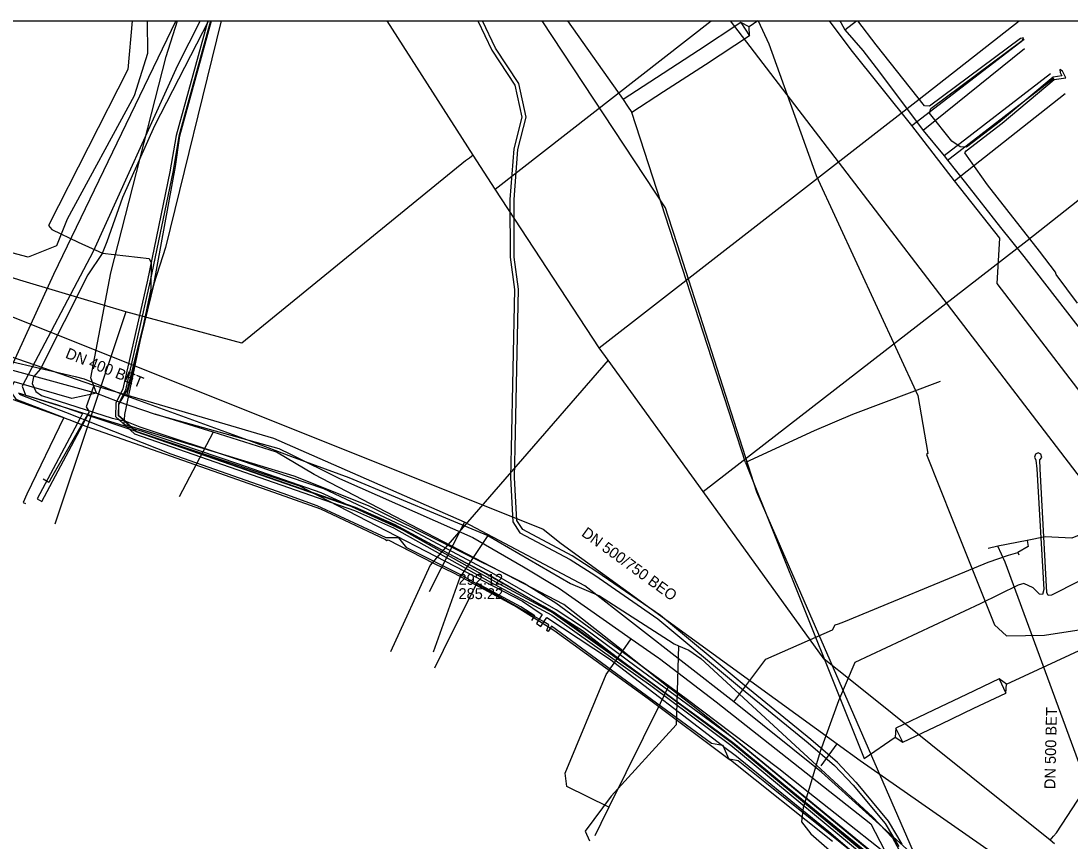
# Model space of a CAD drawing. Extents: x -600309 to -598967, y -1161267 to -1160292.
# Drawn here: x -600119.2 to -600042.4, y -1160352.5 to -1160292.3 of the extents above; entities that cross this region are included whole.
import ezdxf

# ---------------------------------------------------------------- set-up
doc = ezdxf.new("R2010")
doc.units = 0
for name, color, linetype in [('Vrstva 12', 7, 'Continuous'), ('Vrstva 13', 7, 'Continuous'), ('Vrstva 16', 7, 'Continuous'), ('Vrstva 19', 7, 'Continuous'), ('Vrstva 42', 7, 'Continuous'), ('Vrstva 44', 7, 'Continuous'), ('Vrstva 48', 7, 'Continuous'), ('Vrstva 54', 7, 'Continuous'), ('Vrstva 55', 7, 'Continuous'), ('Vrstva 58', 7, 'Continuous'), ('Vrstva 63', 7, 'Continuous'), ('Vrstva 9', 7, 'Continuous')]:
    doc.layers.add(name, color=color, linetype=linetype)

msp = doc.modelspace()

# ---------------------------------------------------------------- linework, layer by layer
at = {"layer": 'Vrstva 12'}
msp.add_line((-600058.86, -1160292.99), (-600058.007, -1160292.347), dxfattribs=at)
for points in [[(-600113.69, -1160319.63), (-600114.12, -1160318.51), (-600112.64, -1160310.82), (-600108.59, -1160294.94), (-600107.767, -1160292.347)], [(-600104.57, -1160292.347), (-600108.65, -1160308.94), (-600109.5, -1160311.62), (-600111.34, -1160319.15), (-600111.5, -1160319.82)], [(-600071.8, -1160306.66), (-600072, -1160306.05), (-600081.052, -1160292.347)], [(-600059.228, -1160292.347), (-600059.14, -1160292.46), (-600058.86, -1160292.99)], [(-600058.86, -1160292.99), (-600057.53, -1160294.52), (-600056.32, -1160296.11), (-600053.11, -1160300.38)], [(-600045.68, -1160294.4), (-600053.11, -1160300.38)], [(-600043.79, -1160296.23), (-600051.57, -1160302.24)], [(-600053.11, -1160300.38), (-600051.57, -1160302.24)], [(-600051.57, -1160302.24), (-600051.33, -1160302.54)], [(-600051.33, -1160302.54), (-600051.15, -1160302.4)], [(-600051.33, -1160302.54), (-600050.01, -1160304.22)], [(-600050.01, -1160304.22), (-600047.46, -1160307.49), (-600045.75, -1160309.61), (-600037.23, -1160320.58)], [(-600071.13, -1160308.75), (-600071.8, -1160306.66)], [(-600052.59, -1160356.1), (-600065.3, -1160326.89), (-600071.13, -1160308.75)], [(-600146.83, -1160331.4), (-600136.88, -1160313.76), (-600136.34, -1160312.81), (-600135.98, -1160312.62), (-600134.72, -1160313), (-600122.78, -1160316.64), (-600115.27, -1160318.4), (-600114.61, -1160318.57), (-600112.14, -1160319.58), (-600111.5, -1160319.82)], [(-600113.69, -1160319.63), (-600112.19, -1160320.22)], [(-600112.19, -1160320.22), (-600109.4, -1160321.17)], [(-600111.5, -1160319.82), (-600102.37, -1160323.16), (-600099.4, -1160324.28), (-600095.2, -1160325.81), (-600085.03, -1160330.06)], [(-600109.4, -1160321.17), (-600100.35, -1160323.68), (-600099.48, -1160324.11), (-600095.9, -1160325.89), (-600086.11, -1160330.22), (-600082.41, -1160332.37), (-600079.78, -1160333.96), (-600074.52, -1160337.63)], [(-600085.03, -1160330.06), (-600087.08, -1160333.15), (-600089.04, -1160338.62)], [(-600085.03, -1160330.06), (-600078.96, -1160333.57), (-600076.83, -1160334.48), (-600071.77, -1160337.74), (-600071.36, -1160338.01), (-600071.04, -1160338.15)], [(-600074.52, -1160337.63), (-600072.51, -1160339.04)], [(-600071.04, -1160338.15), (-600071.22, -1160343.93), (-600075.98, -1160349.16), (-600077.89, -1160351.73), (-600077.57, -1160352.44)], [(-600071.04, -1160338.15), (-600070.29, -1160338.47), (-600069.4, -1160339.08), (-600056.82, -1160350.69), (-600055.37, -1160352.22), (-600054.72, -1160353.4), (-600052.91, -1160356.72), (-600052.27, -1160358.22)], [(-600072.51, -1160339.04), (-600072.43, -1160339.09), (-600071.52, -1160339.78)], [(-600071.52, -1160339.78), (-600068.3, -1160342.25), (-600056.96, -1160351.21), (-600055.97, -1160353.07), (-600055.13, -1160354.65)]]:
    msp.add_lwpolyline(points, dxfattribs=at)
at = {"layer": 'Vrstva 13'}
for p, q in [((-600086.103, -1160302.195), (-600092.405, -1160292.347)), ((-600084.477, -1160304.673), (-600068.65, -1160292.347)), ((-600086.103, -1160302.195), (-600086.37, -1160302.4)), ((-600111.55, -1160313.666), (-600116.766, -1160329.235)), ((-600043.819, -1160352.404), (-600043.56, -1160352.1)), ((-600043.5, -1160352.67), (-600043.819, -1160352.404))]:
    msp.add_line(p, q, dxfattribs=at)
for points in [[(-600086.37, -1160302.4), (-600086.652, -1160302.604), (-600103.049, -1160315.965), (-600111.55, -1160313.666), (-600116.45, -1160312.2), (-600119.322, -1160311.347), (-600135.703, -1160306.148), (-600136.47, -1160305.87), (-600151.212, -1160299.581), (-600157.156, -1160297.002), (-600165.265, -1160292.347)], [(-600076.855, -1160316.311), (-600053.421, -1160298.089), (-600046.073, -1160292.347)], [(-600043.56, -1160352.1), (-600043.347, -1160351.853), (-600037.975, -1160343.616), (-600025.676, -1160327.214), (-600013.85, -1160312.35), (-600012.89, -1160311.139), (-600005.067, -1160302.555), (-599996.39, -1160293.01), (-599995.775, -1160292.347)], [(-600051.15, -1160302.4), (-600043.55, -1160296.55)], [(-600043.819, -1160352.404), (-600058.338, -1160340.744), (-600060.37, -1160339.119), (-600069.247, -1160326.845), (-600076.213, -1160317.199), (-600076.855, -1160316.311), (-600084.477, -1160304.673), (-600086.103, -1160302.195)], [(-600069.247, -1160326.845), (-600045.498, -1160308.427), (-600039.453, -1160303.674)], [(-600131.17, -1160316.96), (-600128.54, -1160315.58), (-600113.69, -1160319.63)], [(-600113.69, -1160319.63), (-600115.5, -1160320.02), (-600119.74, -1160318.81), (-600120.77, -1160320.73), (-600131.17, -1160316.96)], [(-600076.213, -1160317.199), (-600089.237, -1160332.226), (-600092.143, -1160338.602)], [(-600105.14, -1160322.5), (-600109.4, -1160321.17)], [(-600105.14, -1160322.5), (-600107.64, -1160327.24)], [(-600075.14, -1160338.52), (-600079.46, -1160335.12), (-600097.74, -1160325.6), (-600100.5, -1160323.95), (-600105.14, -1160322.5)], [(-600075.14, -1160338.52), (-600074.52, -1160337.63)], [(-600076.15, -1160349.98), (-600079.24, -1160348.45), (-600079.36, -1160347.49), (-600076.35, -1160340.26), (-600075.14, -1160338.52)], [(-600075.14, -1160338.52), (-600071.8, -1160341.15)], [(-600071.8, -1160341.15), (-600072.4, -1160342.38)], [(-600070.74, -1160341.99), (-600071.8, -1160341.15)], [(-600072.4, -1160342.38), (-600076.15, -1160349.98)], [(-600070.01, -1160342.56), (-600070.74, -1160341.99)], [(-600055.6, -1160354.38), (-600067.52, -1160344.52), (-600070.01, -1160342.56)], [(-600076.15, -1160349.98), (-600076.73, -1160351.17)], [(-600076.73, -1160351.17), (-600077.17, -1160352.07)]]:
    msp.add_lwpolyline(points, dxfattribs=at)
at = {"layer": 'Vrstva 16'}
for points in [[(-600035.295, -1160327.352), (-600038.83, -1160323.18), (-600047.7, -1160311.6), (-600047.5, -1160308.26), (-600050.81, -1160304.07), (-600053.96, -1160300), (-600058.4, -1160294.46), (-600059.974, -1160292.347)], [(-600053.96, -1160300), (-600045.72, -1160293.67)], [(-600050.81, -1160304.07), (-600042.71, -1160297.67)], [(-600032.491, -1160327.919), (-600035.295, -1160327.352), (-600036.066, -1160327.692), (-600039.894, -1160329.296), (-600042.22, -1160330.27), (-600044.183, -1160330.165)], [(-600044.183, -1160330.165), (-600045.503, -1160330.429), (-600047.64, -1160330.857)], [(-600047.112, -1160332.022), (-600047.64, -1160330.857), (-600048.362, -1160331.008)], [(-600045.503, -1160330.429), (-600045.416, -1160330.862), (-600046.191, -1160331.306)], [(-600038.95, -1160354.2), (-600047.112, -1160332.022)]]:
    msp.add_lwpolyline(points, dxfattribs=at)
at = {"layer": 'Vrstva 19'}
for points in [[(-600060.56, -1160347.42), (-600066.99, -1160342.25), (-600077.92, -1160333.75), (-600086.73, -1160329.09), (-600100.7, -1160322.96), (-600113.905, -1160319.068), (-600124.418, -1160315.418), (-600137.01, -1160311), (-600143.47, -1160308.27), (-600149.11, -1160305.62), (-600150.56, -1160304.99), (-600157.2, -1160301.85), (-600165, -1160297.6), (-600173.434, -1160292.347)], [(-600113.905, -1160319.068), (-600114.45, -1160320.63), (-600114.25, -1160321.01), (-600114.547, -1160321.531), (-600116.992, -1160325.822), (-600117.19, -1160326.17), (-600117.61, -1160325.94)], [(-600086.73, -1160329.09), (-600089.31, -1160334.19)], [(-600048.659, -1160332.134), (-600048.358, -1160332.01), (-600046.868, -1160331.512), (-600046.191, -1160331.306)], [(-600066.99, -1160342.25), (-600064.65, -1160339.14), (-600059.77, -1160336.99), (-600059.56, -1160336.62), (-600059.33, -1160336.53), (-600058.93, -1160336.38), (-600048.659, -1160332.134)], [(-600060.56, -1160347.42), (-600051.582, -1160355.518), (-600051.432, -1160356.995)]]:
    msp.add_lwpolyline(points, dxfattribs=at)
at = {"layer": 'Vrstva 42'}
for points in [[(-600109.995, -1160292.347), (-600109.975, -1160294.725), (-600110.937, -1160297.836), (-600115.843, -1160306.87), (-600116.645, -1160308.821), (-600118.713, -1160309.657), (-600126.014, -1160307.742), (-600132.753, -1160305.538), (-600138.067, -1160303.591), (-600142.827, -1160301.732), (-600147.33, -1160299.876), (-600151.214, -1160298.151), (-600151.74, -1160297.458), (-600160.425, -1160292.347)], [(-600107.884, -1160292.347), (-600116.852, -1160310.925), (-600119.835, -1160317.453), (-600120.575, -1160318.84), (-600133.553, -1160314.44), (-600138.65, -1160312.566), (-600152.25, -1160305.817), (-600158.626, -1160315.788), (-600158.767, -1160316.008), (-600158.872, -1160316.173), (-600159.371, -1160316.961), (-600160.031, -1160318.001), (-600160.103, -1160318.115)], [(-600085.753, -1160292.347), (-600084.72, -1160294.48), (-600083.04, -1160297.06), (-600082.52, -1160299.4), (-600083.12, -1160301.71), (-600083.4, -1160305.43), (-600083.38, -1160309.67), (-600083.07, -1160312.02), (-600083.32, -1160323.65), (-600083.37, -1160325.82), (-600083.2, -1160329.05), (-600082.67, -1160329.86), (-600078.99, -1160331.82), (-600077.19, -1160332.97), (-600072.56, -1160336.16), (-600066.43, -1160341.27), (-600061.55, -1160345.25), (-600059.61, -1160346.92), (-600058.24, -1160348.37), (-600055.9, -1160351.18), (-600054.9, -1160352.87)], [(-600085.753, -1160292.347), (-600084.72, -1160294.48), (-600083.04, -1160297.06), (-600082.52, -1160299.4), (-600083.12, -1160301.71), (-600083.4, -1160305.43), (-600083.38, -1160309.67), (-600083.07, -1160312.02), (-600083.32, -1160323.65), (-600083.37, -1160325.82), (-600083.2, -1160329.05), (-600082.67, -1160329.86), (-600078.99, -1160331.82), (-600077.19, -1160332.97), (-600072.56, -1160336.16), (-600066.43, -1160341.27), (-600061.55, -1160345.25), (-600059.61, -1160346.92), (-600058.24, -1160348.37), (-600055.9, -1160351.18), (-600054.9, -1160352.87)], [(-600054.662, -1160352.684), (-600055.654, -1160351.007), (-600058.009, -1160348.178), (-600058.022, -1160348.164), (-600059.403, -1160346.703), (-600061.357, -1160345.02), (-600066.239, -1160341.039), (-600072.378, -1160335.921), (-600077.024, -1160332.72), (-600078.838, -1160331.561), (-600082.461, -1160329.631), (-600082.905, -1160328.953), (-600083.07, -1160325.816), (-600083.02, -1160323.657), (-600082.77, -1160312.004), (-600083.08, -1160309.65), (-600083.1, -1160305.441), (-600082.823, -1160301.759), (-600082.211, -1160299.405), (-600082.759, -1160296.942), (-600084.458, -1160294.332), (-600085.419, -1160292.347)], [(-600054.662, -1160352.684), (-600055.654, -1160351.007), (-600058.009, -1160348.178), (-600058.022, -1160348.164), (-600059.403, -1160346.703), (-600061.357, -1160345.02), (-600066.239, -1160341.039), (-600072.378, -1160335.921), (-600077.024, -1160332.72), (-600078.838, -1160331.561), (-600082.461, -1160329.631), (-600082.905, -1160328.953), (-600083.07, -1160325.816), (-600083.02, -1160323.657), (-600082.77, -1160312.004), (-600083.08, -1160309.65), (-600083.1, -1160305.441), (-600082.823, -1160301.759), (-600082.211, -1160299.405), (-600082.759, -1160296.942), (-600084.458, -1160294.332), (-600085.419, -1160292.347)], [(-600041.806, -1160313.022), (-600043.364, -1160310.92), (-600043.422, -1160310.77), (-600044.6, -1160309.21), (-600048.41, -1160304.35), (-600050.06, -1160302.02), (-600049.959, -1160301.866), (-600047.327, -1160299.838), (-600043.507, -1160296.645), (-600042.657, -1160296.518), (-600042.909, -1160296.031), (-600043.09, -1160295.9), (-600043.087, -1160296.123), (-600042.963, -1160296.362), (-600043.593, -1160296.455), (-600047.453, -1160299.682), (-600049.944, -1160301.603), (-600050.41, -1160301.58), (-600051.02, -1160301.15), (-600052.66, -1160299.11), (-600052.545, -1160298.766), (-600045.861, -1160293.79), (-600045.76, -1160293.59), (-600045.98, -1160293.629), (-600052.642, -1160298.588), (-600053.01, -1160298.56), (-600056.57, -1160294.09), (-600057.901, -1160292.347)], [(-600120.702, -1160320.894), (-600120.807, -1160320.241), (-600120.601, -1160319.756), (-600119.93, -1160319.603), (-600119.613, -1160320.062), (-600117.243, -1160320.985), (-600116.095, -1160321.419), (-600118.805, -1160327.033), (-600119.079, -1160327.634), (-600118.902, -1160327.728)], [(-600119.435, -1160319.614), (-600116.638, -1160320.471), (-600114.72, -1160321.114), (-600114.904, -1160321.459), (-600118.054, -1160327.373), (-600117.877, -1160327.467), (-600117.701, -1160327.561), (-600114.53, -1160321.606), (-600114.336, -1160321.243), (-600107.38, -1160323.575), (-600098.832, -1160326.432), (-600082.487, -1160334.88), (-600081.034, -1160335.844), (-600081.266, -1160336.201), (-600081.466, -1160336.508), (-600081.299, -1160336.618), (-600081.131, -1160336.727), (-600080.917, -1160336.399), (-600080.7, -1160336.065), (-600076.112, -1160339.108), (-600067.834, -1160345.454), (-600067.74, -1160345.526), (-600066.805, -1160346.243), (-600060.027, -1160351.766), (-600055.275, -1160355.842)], [(-600059.763, -1160352.482), (-600067.367, -1160346.437), (-600067.74, -1160345.526), (-600067.764, -1160345.468), (-600067.834, -1160345.454), (-600068.63, -1160345.298), (-600080.359, -1160336.703), (-600080.6, -1160337.093), (-600080.691, -1160337.028), (-600080.549, -1160336.608), (-600080.917, -1160336.399), (-600081.266, -1160336.201), (-600081.612, -1160336.005), (-600085.852, -1160333.598), (-600087, -1160332.946), (-600090.97, -1160330.975), (-600091.542, -1160330.223), (-600092.461, -1160330.235), (-600097.533, -1160327.897), (-600100.017, -1160326.989), (-600108.238, -1160324.092), (-600114.53, -1160321.606), (-600114.904, -1160321.459), (-600115.953, -1160321.044), (-600117.101, -1160320.61), (-600119.352, -1160319.734)], [(-600081.803, -1160336.298), (-600081.612, -1160336.005), (-600081.57, -1160335.941), (-600082.609, -1160335.285), (-600085.831, -1160333.555), (-600085.852, -1160333.598), (-600087.652, -1160337.201), (-600088.925, -1160339.797)]]:
    msp.add_lwpolyline(points, dxfattribs=at)
at = {"layer": 'Vrstva 44'}
for points in [[(-600106.107, -1160292.347), (-600107.762, -1160295.622), (-600113.94, -1160309.256), (-600119.15, -1160319.107), (-600118.895, -1160319.786), (-600111.016, -1160322.218), (-600110.361, -1160322.42), (-600103.36, -1160324.78), (-600097.27, -1160326.91), (-600095.291, -1160327.814), (-600090.61, -1160329.95), (-600088.74, -1160330.935), (-600084.84, -1160332.99), (-600080.955, -1160335.249), (-600080.18, -1160335.7), (-600080.086, -1160335.76), (-600078.09, -1160337.02), (-600075.61, -1160338.94), (-600069.039, -1160343.802), (-600067.23, -1160345.14), (-600064.659, -1160347.235), (-600056.58, -1160353.82)], [(-600105.497, -1160292.347), (-600109.46, -1160300.03), (-600111.8, -1160305.28), (-600112.94, -1160308.54), (-600113.29, -1160309.4), (-600114.33, -1160310.96), (-600117.8, -1160317.84), (-600118.32, -1160318.43), (-600118.42, -1160318.93), (-600118.14, -1160319.51), (-600117.74, -1160319.79), (-600112.553, -1160321.451), (-600111.76, -1160321.63)], [(-600055.857, -1160354.559), (-600064.659, -1160347.235), (-600066.987, -1160345.299), (-600069.039, -1160343.802), (-600072.977, -1160340.929), (-600080.086, -1160335.76), (-600080.197, -1160335.679), (-600080.955, -1160335.249), (-600085.387, -1160332.739), (-600088.74, -1160330.935), (-600091.857, -1160329.259), (-600094.727, -1160328.009), (-600095.291, -1160327.814), (-600110.747, -1160322.459), (-600111.016, -1160322.218), (-600111.609, -1160321.688), (-600112.067, -1160321.279), (-600112.067, -1160320.459), (-600111.427, -1160319.379), (-600109.487, -1160311.549), (-600107.907, -1160303.019), (-600107.597, -1160300.769), (-600105.271, -1160292.347)], [(-599993.78, -1160399.7), (-600001.64, -1160394.65), (-600009.57, -1160389.55), (-600016.32, -1160385.21), (-600022.74, -1160380.97), (-600027.02, -1160378.06), (-600033.26, -1160373.46), (-600039.73, -1160368.8), (-600047.04, -1160362.36), (-600051.97, -1160357.99), (-600052.974, -1160356.871), (-600053.55, -1160356.23), (-600056.42, -1160353.65), (-600067.04, -1160344.91), (-600074.16, -1160339.68), (-600077.94, -1160336.89), (-600080.01, -1160335.5), (-600084.73, -1160332.8), (-600090.5, -1160329.72), (-600097.05, -1160326.65), (-600103.23, -1160324.53), (-600110.51, -1160322.11), (-600111.609, -1160321.688), (-600111.76, -1160321.63)]]:
    msp.add_lwpolyline(points, dxfattribs=at)
at = {"layer": 'Vrstva 48'}
msp.add_lwpolyline([(-600046.191, -1160331.306), (-600046.097, -1160331.482)], dxfattribs=at)
at = {"layer": 'Vrstva 54'}
for p, q in [((-600079.192, -1160292.347), (-600075.096, -1160298.095)), ((-600065.226, -1160292.347), (-600065.88, -1160292.77))]:
    msp.add_line(p, q, dxfattribs=at)
for points in [[(-600066.474, -1160292.467), (-600069.59, -1160294.5)], [(-600065.842, -1160293.435), (-600065.88, -1160292.77), (-600066.474, -1160292.467), (-600065.842, -1160293.435)], [(-600065.842, -1160293.435), (-600069.08, -1160295.55)], [(-600069.59, -1160294.5), (-600072.67, -1160296.51)], [(-600069.08, -1160295.55), (-600072.15, -1160297.55)], [(-600072.67, -1160296.51), (-600075.096, -1160298.095)], [(-600072.15, -1160297.55), (-600074.464, -1160299.063)], [(-600075.096, -1160298.095), (-600074.78, -1160298.58)], [(-600074.78, -1160298.58), (-600074.464, -1160299.063)], [(-600066.13, -1160324.72), (-600074.464, -1160299.063)], [(-600051.88, -1160318.78), (-600058.3, -1160321.19)], [(-600058.3, -1160321.19), (-600061.11, -1160322.39)], [(-600061.11, -1160322.39), (-600066.13, -1160324.72)], [(-600066.13, -1160324.72), (-600057.44, -1160346.41)], [(-600047, -1160340.95), (-600041.05, -1160338.2)], [(-600047.548, -1160340.571), (-600049.95, -1160341.72)], [(-600047.051, -1160341.615), (-600047, -1160340.95), (-600047.548, -1160340.571), (-600047.051, -1160341.615)], [(-600049.95, -1160341.72), (-600052.35, -1160342.86)], [(-600049.4, -1160342.73), (-600047.051, -1160341.615)], [(-600052.35, -1160342.86), (-600055.109, -1160344.175)], [(-600051.77, -1160343.86), (-600049.4, -1160342.73)], [(-600054.612, -1160345.219), (-600055.109, -1160344.175), (-600055.16, -1160344.84), (-600054.612, -1160345.219)], [(-600054.612, -1160345.219), (-600051.77, -1160343.86)], [(-600057.44, -1160346.41), (-600055.16, -1160344.84)]]:
    msp.add_lwpolyline(points, dxfattribs=at)
at = {"layer": 'Vrstva 55'}
for points in [[(-600065.206, -1160292.347), (-600064.43, -1160294.02), (-600060.951, -1160303.681), (-600053.5, -1160319.79), (-600052.77, -1160324.05)], [(-600120.088, -1160320.008), (-600116.962, -1160321.126), (-600115.737, -1160321.565), (-600114.472, -1160322.043), (-600100.312, -1160327.034), (-600097.279, -1160328.113), (-600092.517, -1160330.351), (-600092.418, -1160330.418), (-600092.315, -1160330.369), (-600089.008, -1160332.088), (-600087.486, -1160332.824), (-600082.86, -1160335.306), (-600080.177, -1160336.996), (-600073.261, -1160342.014), (-600067.332, -1160346.453), (-600067.273, -1160346.519)], [(-600052.77, -1160324.05), (-600052.87, -1160324.13), (-600050.96, -1160328.91), (-600047.879, -1160336.62), (-600047.01, -1160337.41), (-600044.23, -1160337.37), (-600040.91, -1160336.86)], [(-600067.29, -1160346.5), (-600067.199, -1160346.47), (-600066.669, -1160346.56), (-600064.711, -1160348.129), (-600055.91, -1160355.18), (-600053.09, -1160357.55), (-600052.41, -1160358.71), (-600047.269, -1160362.99), (-600045.493, -1160363.742), (-600044.572, -1160363.562), (-600038.887, -1160354.86), (-600038.076, -1160353.846), (-600039.495, -1160352.239), (-600039.325, -1160351.941)]]:
    msp.add_lwpolyline(points, dxfattribs=at)
at = {"layer": 'Vrstva 58'}
for points in [[(-600111.099, -1160292.347), (-600111.4, -1160295.91), (-600117.23, -1160307.35), (-600116.97, -1160307.64), (-600115.05, -1160308.57), (-600113.25, -1160309.37), (-600109.84, -1160309.75), (-600109.69, -1160310.07), (-600109.72, -1160312.01), (-600111.66, -1160321.19), (-600111.71, -1160321.89), (-600099.25, -1160325.69), (-600093.78, -1160327.86), (-600082.37, -1160333.56), (-600080.05, -1160335), (-600070.48, -1160342.02), (-600063.7, -1160347.14), (-600061.552, -1160348.841), (-600053.52, -1160355.2)], [(-600105.54, -1160292.347), (-600107.864, -1160300.737), (-600108.315, -1160303.4), (-600109.964, -1160311.358), (-600111.772, -1160319.316), (-600112.276, -1160320.354), (-600112.308, -1160321.352), (-600110.919, -1160322.617), (-600094.794, -1160328.222), (-600091.932, -1160329.508), (-600084.815, -1160333.476)], [(-600105.34, -1160292.347), (-600107.669, -1160300.781), (-600108.118, -1160303.437), (-600109.769, -1160311.4), (-600111.582, -1160319.382), (-600112.077, -1160320.403), (-600112.105, -1160321.266), (-600110.814, -1160322.441), (-600094.72, -1160328.036), (-600091.842, -1160329.33), (-600084.718, -1160333.302), (-600080.234, -1160335.733), (-600072.968, -1160340.908), (-600067.085, -1160345.28), (-600055.822, -1160354.614), (-600052.452, -1160357.452), (-600046.142, -1160362.862), (-600043.096, -1160365.359), (-600036.049, -1160370.247), (-600016.752, -1160383.932), (-599995.108, -1160397.869)], [(-600039.8, -1160332.45), (-600043.71, -1160334.44), (-600043.95, -1160334.45), (-600044.06, -1160334.25), (-600044.55, -1160325.17), (-600044.56, -1160324.52), (-600044.41, -1160324.34), (-600044.49, -1160324.09), (-600044.69, -1160324), (-600044.89, -1160324.1), (-600044.97, -1160324.31), (-600044.85, -1160324.54), (-600044.78, -1160325.18), (-600044.28, -1160334.03), (-600044.37, -1160334.39), (-600044.59, -1160334.37), (-600045.05, -1160333.91), (-600045.74, -1160333.58), (-600046.15, -1160333.7), (-600048.93, -1160335.06), (-600058.13, -1160339.37), (-600059.32, -1160342.19), (-600060.67, -1160345.9), (-600061.552, -1160348.841), (-600061.9, -1160350), (-600062.03, -1160351.05), (-600061.36, -1160351.94), (-600057.83, -1160355)], [(-600084.815, -1160333.476), (-600080.339, -1160335.904), (-600073.085, -1160341.07), (-600067.209, -1160345.437), (-600055.946, -1160354.761), (-600052.581, -1160357.606), (-600046.271, -1160363.016), (-600043.217, -1160365.519), (-600036.164, -1160370.411), (-600016.863, -1160384.098), (-599995.207, -1160398.053)]]:
    msp.add_lwpolyline(points, dxfattribs=at)
at = {"layer": 'Vrstva 63'}
msp.add_lwpolyline([(-600308.541, -1160292.347), (-598967.108, -1160292.347), (-598967.108, -1161267.031), (-600308.541, -1161267.031)], close=True, dxfattribs=at)
at = {"layer": 'Vrstva 9'}
for p, q in [((-600067.259, -1160292.347), (-600041.299, -1160326.259)), ((-600060.583, -1160346.959), (-600059.41, -1160345.339))]:
    msp.add_line(p, q, dxfattribs=at)
for points in [[(-600129.96, -1160309.98), (-600123.187, -1160312.703), (-600080.965, -1160329.606)], [(-600080.965, -1160329.606), (-600079.645, -1160330.661), (-600059.41, -1160345.339), (-600057.726, -1160346.559), (-600042, -1160357.52)]]:
    msp.add_lwpolyline(points, dxfattribs=at)

# ---------------------------------------------------------------- texts
at = {"layer": 'Vrstva 12'}
for s, rotation, p in [('DN 400 BET', 338.10239, (-600116.039, -1160317.014)), ('DN 500/750 BEO', 323.95034, (-600078.218, -1160330.038)), ('DN 500 BET', 88.70461, (-600043.441, -1160348.663))]:
    msp.add_text(s, height=0.8, rotation=rotation, dxfattribs=at).set_placement(p)
for s, p in [('292.12', (-600087.173, -1160333.677)), ('285.22', (-600087.173, -1160334.727))]:
    msp.add_text(s, height=0.8, dxfattribs=at).set_placement(p)

doc.saveas('drawing.dxf')
